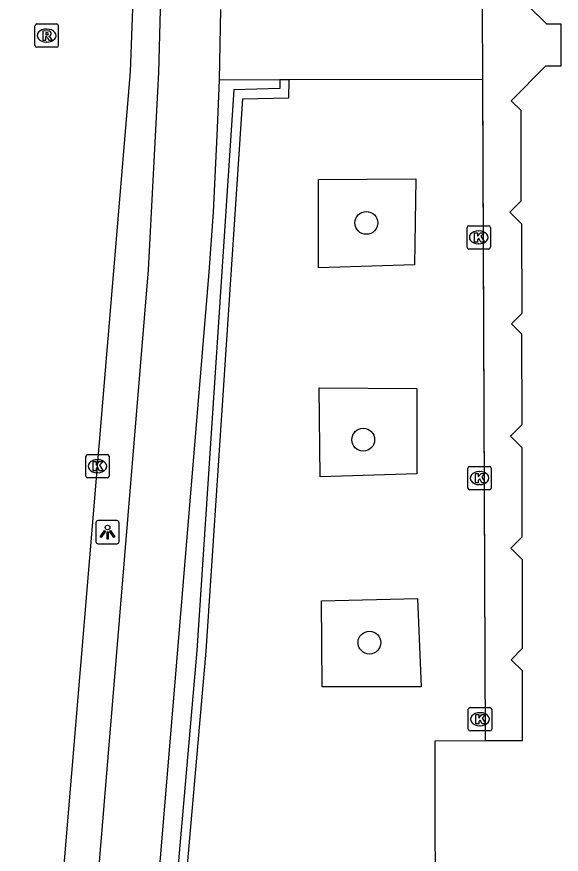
# Model space of a CAD drawing. Extents: x 160203 to 161526, y 379529 to 381797.
# Drawn here: x 160817.2 to 160840.56, y 380640.5 to 380676.41 of the extents above; entities that cross this region are included whole.
import ezdxf

# ---------------------------------------------------------------- set-up
doc = ezdxf.new("R2010")
doc.units = 0
for name, color, linetype in [('IMGEO_Boom', 7, 'Continuous'), ('IMGEO_Groenvoorziening', 7, 'Continuous'), ('IMGEO_Haag', 7, 'Continuous'), ('IMGEO_Kolk', 7, 'Continuous'), ('IMGEO_Lichtpunt', 7, 'Continuous'), ('IMGEO_Pand', 7, 'Continuous'), ('IMGEO_Pand_overbouw', 7, 'Continuous'), ('IMGEO_Rijbaan_lokaal_gesloten', 7, 'Continuous'), ('IMGEO_Rioolput', 7, 'Continuous'), ('IMGEO_Voetpad_open', 7, 'Continuous')]:
    doc.layers.add(name, color=color, linetype=linetype)

msp = doc.modelspace()

# ---------------------------------------------------------------- linework, layer by layer
at = {"layer": 'IMGEO_Boom'}
for centre in [(160832.199, 380667.569), (160832.066, 380658.273), (160832.331, 380649.574)]:
    msp.add_circle(centre, 0.489, dxfattribs=at)
at = {"layer": 'IMGEO_Groenvoorziening'}
for points in [[(160830.14, 380669.428), (160834.323, 380669.462), (160834.257, 380665.776), (160830.14, 380665.643), (160830.14, 380669.428)], [(160830.173, 380660.497), (160834.357, 380660.464), (160834.357, 380656.812), (160830.222, 380656.687), (160830.173, 380660.497)], [(160830.273, 380651.367), (160834.39, 380651.467), (160834.556, 380647.682), (160830.306, 380647.682), (160830.273, 380651.367)]]:
    msp.add_lwpolyline(points, dxfattribs=at)
at = {"layer": 'IMGEO_Haag'}
for points in [[(160828.484, 380673.716), (160828.482, 380673.326), (160826.519, 380673.278), (160824.934, 380649.235), (160822.024, 380615.944), (160828.559, 380615.58)], [(160828.559, 380615.98), (160822.458, 380616.32), (160825.332, 380649.205), (160826.895, 380672.888), (160828.88, 380672.936), (160828.884, 380673.716)]]:
    msp.add_lwpolyline(points, dxfattribs=at)
at = {"layer": 'IMGEO_Kolk'}
for p, q in [((160836.516, 380666.524), (160836.516, 380667.376)), ((160836.591, 380667.45), (160837.443, 380667.45)), ((160837.004, 380667.23), (160837.029, 380667.23)), ((160837.517, 380667.376), (160837.517, 380666.524)), ((160837.027, 380666.67), (160837.002, 380666.67)), ((160837.443, 380666.45), (160836.591, 380666.45)), ((160820.165, 380656.709), (160820.165, 380657.561)), ((160820.24, 380657.635), (160821.092, 380657.635)), ((160821.166, 380657.561), (160821.166, 380656.709)), ((160820.653, 380657.415), (160820.678, 380657.415)), ((160820.676, 380656.855), (160820.651, 380656.855)), ((160836.553, 380656.202), (160836.553, 380657.054)), ((160836.628, 380657.128), (160837.48, 380657.128)), ((160837.041, 380656.908), (160837.066, 380656.908)), ((160837.554, 380657.054), (160837.554, 380656.202)), ((160821.092, 380656.635), (160820.24, 380656.635)), ((160837.48, 380656.128), (160836.628, 380656.128)), ((160837.064, 380656.348), (160837.039, 380656.348)), ((160836.648, 380646.788), (160837.5, 380646.788)), ((160836.573, 380645.862), (160836.573, 380646.714)), ((160837.061, 380646.568), (160837.086, 380646.568)), ((160837.574, 380646.714), (160837.574, 380645.862)), ((160837.5, 380645.788), (160836.648, 380645.788)), ((160837.084, 380646.008), (160837.059, 380646.008))]:
    msp.add_line(p, q, dxfattribs=at)
for points in [[(160836.516, 380666.524), (160836.516, 380667.376)], [(160836.591, 380667.45), (160837.443, 380667.45)], [(160837.517, 380667.376), (160837.517, 380666.524)], [(160836.837, 380667.15), (160836.96, 380667.15), (160836.96, 380666.999), (160837.09, 380667.15), (160837.254, 380667.15), (160837.108, 380666.999), (160837.261, 380666.75), (160837.109, 380666.75), (160837.024, 380666.914), (160836.96, 380666.847), (160836.96, 380666.75), (160836.837, 380666.75), (160836.837, 380667.15)], [(160837.443, 380666.45), (160836.591, 380666.45)], [(160820.165, 380656.709), (160820.165, 380657.561)], [(160820.24, 380657.635), (160821.092, 380657.635)], [(160821.166, 380657.561), (160821.166, 380656.709)], [(160820.486, 380657.335), (160820.609, 380657.335), (160820.609, 380657.184), (160820.739, 380657.335), (160820.903, 380657.335), (160820.757, 380657.184), (160820.91, 380656.935), (160820.758, 380656.935), (160820.673, 380657.099), (160820.609, 380657.032), (160820.609, 380656.935), (160820.486, 380656.935), (160820.486, 380657.335)], [(160836.553, 380656.202), (160836.553, 380657.054)], [(160836.628, 380657.128), (160837.48, 380657.128)], [(160836.874, 380656.828), (160836.997, 380656.828), (160836.997, 380656.677), (160837.127, 380656.828), (160837.291, 380656.828), (160837.145, 380656.677), (160837.298, 380656.428), (160837.146, 380656.428), (160837.061, 380656.592), (160836.997, 380656.525), (160836.997, 380656.428), (160836.874, 380656.428), (160836.874, 380656.828)], [(160837.554, 380657.054), (160837.554, 380656.202)], [(160821.092, 380656.635), (160820.24, 380656.635)], [(160837.48, 380656.128), (160836.628, 380656.128)], [(160836.648, 380646.788), (160837.5, 380646.788)], [(160836.573, 380645.862), (160836.573, 380646.714)], [(160836.894, 380646.488), (160837.017, 380646.488), (160837.017, 380646.337), (160837.147, 380646.488), (160837.311, 380646.488), (160837.165, 380646.337), (160837.318, 380646.088), (160837.166, 380646.088), (160837.081, 380646.252), (160837.017, 380646.185), (160837.017, 380646.088), (160836.894, 380646.088), (160836.894, 380646.488)], [(160837.574, 380646.714), (160837.574, 380645.862)], [(160837.5, 380645.788), (160836.648, 380645.788)]]:
    msp.add_lwpolyline(points, dxfattribs=at)
for centre, start, end in [((160836.593, 380667.374), 91.552, 178.448), ((160836.593, 380667.374), 91.552, 178.448), ((160837.441, 380667.374), 1.552, 88.448), ((160837.441, 380667.374), 1.552, 88.448), ((160836.593, 380666.526), 181.552, 268.448), ((160836.593, 380666.526), 181.552, 268.448), ((160837.441, 380666.526), 271.552, 358.448), ((160837.441, 380666.526), 271.552, 358.448), ((160820.242, 380657.559), 91.552, 178.448), ((160820.242, 380657.559), 91.552, 178.448), ((160821.09, 380657.559), 1.552, 88.448), ((160821.09, 380657.559), 1.552, 88.448), ((160836.63, 380657.052), 91.552, 178.448), ((160836.63, 380657.052), 91.552, 178.448), ((160837.478, 380657.052), 1.552, 88.448), ((160837.478, 380657.052), 1.552, 88.448), ((160820.242, 380656.711), 181.552, 268.448), ((160820.242, 380656.711), 181.552, 268.448), ((160821.09, 380656.711), 271.552, 358.448), ((160821.09, 380656.711), 271.552, 358.448), ((160836.63, 380656.204), 181.552, 268.448), ((160836.63, 380656.204), 181.552, 268.448), ((160837.478, 380656.204), 271.552, 358.448), ((160837.478, 380656.204), 271.552, 358.448), ((160836.65, 380646.712), 91.552, 178.448), ((160836.65, 380646.712), 91.552, 178.448), ((160837.498, 380646.712), 1.552, 88.448), ((160837.498, 380646.712), 1.552, 88.448), ((160836.65, 380645.864), 181.552, 268.448), ((160836.65, 380645.864), 181.552, 268.448), ((160837.498, 380645.864), 271.552, 358.448), ((160837.498, 380645.864), 271.552, 358.448)]:
    msp.add_arc(centre, 0.0765, start, end, dxfattribs=at)
for centre, major_axis, ratio, start_param, end_param in [((160837.003, 380666.95), (-0.387, 0.002), 0.722429, 4.712389, 7.853982), ((160837.028, 380666.95), (-0.39, 0.002), 0.717154, 1.570796, 4.712389), ((160820.652, 380657.135), (-0.387, 0.002), 0.722429, 4.712389, 7.853982), ((160820.677, 380657.135), (-0.39, 0.002), 0.717154, 1.570796, 4.712389), ((160837.04, 380656.628), (-0.387, 0.002), 0.722429, 4.712389, 7.853982), ((160837.065, 380656.628), (-0.39, 0.002), 0.717154, 1.570796, 4.712389), ((160837.06, 380646.288), (-0.387, 0.002), 0.722429, 4.712389, 7.853982), ((160837.085, 380646.288), (-0.39, 0.002), 0.717154, 1.570796, 4.712389)]:
    msp.add_ellipse(centre, major_axis=major_axis, ratio=ratio, start_param=start_param, end_param=end_param, dxfattribs=at)
at = {"layer": 'IMGEO_Lichtpunt'}
for p, q in [((160820.598, 380654.712), (160820.598, 380653.905)), ((160820.598, 380654.712), (160820.598, 380653.905)), ((160821.5, 380654.807), (160820.692, 380654.807)), ((160821.5, 380654.807), (160820.692, 380654.807)), ((160821.594, 380653.905), (160821.594, 380654.712)), ((160821.594, 380653.905), (160821.594, 380654.712)), ((160820.692, 380653.811), (160821.5, 380653.811)), ((160820.692, 380653.811), (160821.5, 380653.811))]:
    msp.add_line(p, q, dxfattribs=at)
for points in [[(160820.972, 380654.376), (160821.011, 380654.348), (160820.823, 380654.086), (160820.785, 380654.113), (160820.972, 380654.376)], [(160821.074, 380654.328), (160821.121, 380654.328), (160821.121, 380654.006), (160821.074, 380654.006), (160821.074, 380654.328)], [(160821.184, 380654.348), (160821.222, 380654.375), (160821.409, 380654.113), (160821.37, 380654.085), (160821.184, 380654.348)]]:
    msp.add_lwpolyline(points, dxfattribs=at)
msp.add_circle((160821.097, 380654.51), 0.0994, dxfattribs=at)
for centre, start, end in [((160820.692, 380654.712), 90, 180), ((160820.692, 380654.712), 90, 180), ((160821.5, 380654.712), 0, 90), ((160821.5, 380654.712), 0, 90), ((160820.692, 380653.905), 180, 270), ((160820.692, 380653.905), 180, 270), ((160821.5, 380653.905), 270, 0), ((160821.5, 380653.905), 270, 360)]:
    msp.add_arc(centre, 0.0946, start, end, dxfattribs=at)
at = {"layer": 'IMGEO_Pand'}
for points in [[(160837.297, 380645.372), (160838.9, 380645.376), (160838.893, 380648.357), (160838.407, 380648.839), (160838.9, 380649.335), (160838.891, 380653.129), (160838.397, 380653.62), (160838.889, 380654.114), (160838.879, 380657.932), (160838.381, 380658.428), (160838.878, 380658.928), (160838.868, 380662.8), (160838.422, 380663.244), (160838.876, 380663.7), (160838.866, 380667.519), (160838.353, 380668.029), (160838.845, 380668.523), (160838.834, 380672.385), (160838.409, 380672.808), (160839.893, 380674.299), (160840.559, 380674.301), (160840.555, 380676.089), (160839.937, 380676.087), (160838.376, 380677.64)], [(160835.169, 380635.882), (160835.144, 380645.366), (160837.297, 380645.372)]]:
    msp.add_lwpolyline(points, dxfattribs=at)
at = {"layer": 'IMGEO_Pand_overbouw'}
msp.add_lwpolyline([(160837.046, 380705.163), (160837.297, 380645.372), (160838.9, 380645.376), (160838.893, 380648.357), (160838.407, 380648.839), (160838.9, 380649.335), (160838.891, 380653.129), (160838.397, 380653.62), (160838.889, 380654.114), (160838.879, 380657.932), (160838.381, 380658.428), (160838.878, 380658.928), (160838.868, 380662.8), (160838.422, 380663.244), (160838.876, 380663.7), (160838.866, 380667.519), (160838.353, 380668.029), (160838.845, 380668.523), (160838.834, 380672.385), (160838.409, 380672.808), (160839.893, 380674.299), (160840.559, 380674.301), (160840.555, 380676.089), (160839.937, 380676.087), (160838.376, 380677.64)], dxfattribs=at)
at = {"layer": 'IMGEO_Rijbaan_lokaal_gesloten'}
msp.add_lwpolyline([(160817.202, 380615.762), (160821.125, 380662.616), (160822.077, 380674.05), (160822.183, 380676.744), (160822.605, 380689.527), (160822.457, 380714.472), (160822.123, 380737.606)], dxfattribs=at)
at = {"layer": 'IMGEO_Rioolput'}
for p, q in [((160817.985, 380675.174), (160817.985, 380676.026)), ((160818.06, 380676.1), (160818.912, 380676.1)), ((160818.473, 380675.88), (160818.498, 380675.88)), ((160818.986, 380676.026), (160818.986, 380675.174)), ((160818.496, 380675.32), (160818.471, 380675.32)), ((160818.912, 380675.1), (160818.06, 380675.1))]:
    msp.add_line(p, q, dxfattribs=at)
for points in [[(160817.985, 380675.174), (160817.985, 380676.026)], [(160818.06, 380676.1), (160818.912, 380676.1)], [(160818.986, 380676.026), (160818.986, 380675.174)], [(160818.574, 380675.798), (160818.322, 380675.8), (160818.322, 380675.4)], [(160818.322, 380675.4), (160818.446, 380675.4), (160818.446, 380675.562), (160818.457, 380675.562)], [(160818.5, 380675.719), (160818.446, 380675.719), (160818.446, 380675.638)], [(160818.446, 380675.638), (160818.498, 380675.638)], [(160818.504, 380675.533), (160818.575, 380675.4), (160818.715, 380675.4), (160818.65, 380675.526)], [(160818.912, 380675.1), (160818.06, 380675.1)]]:
    msp.add_lwpolyline(points, dxfattribs=at)
for centre, radius, start, end in [((160818.062, 380676.024), 0.0765, 91.552, 178.448), ((160818.062, 380676.024), 0.0765, 91.552, 178.448), ((160818.91, 380676.024), 0.0765, 1.552, 88.448), ((160818.91, 380676.024), 0.0765, 1.552, 88.448), ((160818.456, 380675.509), 0.0533, 26.0293, 88.6989), ((160818.482, 380675.827), 0.19, 274.7715, 282.9687), ((160818.506, 380675.623), 0.0964, 77.0061, 93.1865), ((160818.52, 380675.68), 0.0378, 276.6634, 79.6772), ((160818.573, 380675.688), 0.109, 350.3612, 89.416), ((160818.571, 380675.688), 0.112, 277.5842, 350.9817), ((160818.555, 380675.473), 0.108, 29.5134, 73.7905), ((160818.062, 380675.176), 0.0765, 181.552, 268.448), ((160818.062, 380675.176), 0.0765, 181.552, 268.448), ((160818.91, 380675.176), 0.0765, 271.552, 358.448), ((160818.91, 380675.176), 0.0765, 271.552, 358.448)]:
    msp.add_arc(centre, radius, start, end, dxfattribs=at)
for centre, major_axis, ratio, start_param, end_param in [((160818.472, 380675.6), (-0.387, 0.002), 0.722429, 4.712389, 7.853982), ((160818.497, 380675.6), (-0.39, 0.002), 0.717154, 1.570796, 4.712389)]:
    msp.add_ellipse(centre, major_axis=major_axis, ratio=ratio, start_param=start_param, end_param=end_param, dxfattribs=at)
at = {"layer": 'IMGEO_Voetpad_open'}
for points in [[(160818.686, 380615.298), (160822.858, 380665.563), (160823.3, 380674.014), (160823.364, 380676.701), (160823.374, 380677.398), (160823.851, 380737.66)], [(160825.941, 380676.718), (160825.879, 380673.71)], [(160825.879, 380673.71), (160825.804, 380671.636), (160825.621, 380668.032), (160825.445, 380665.454), (160823.78, 380645.479), (160821.198, 380614.513)], [(160825.879, 380673.71), (160828.484, 380673.716)], [(160828.484, 380673.716), (160828.884, 380673.716)], [(160828.884, 380673.716), (160837.178, 380673.734), (160837.297, 380645.372)]]:
    msp.add_lwpolyline(points, dxfattribs=at)

doc.saveas('drawing.dxf')
